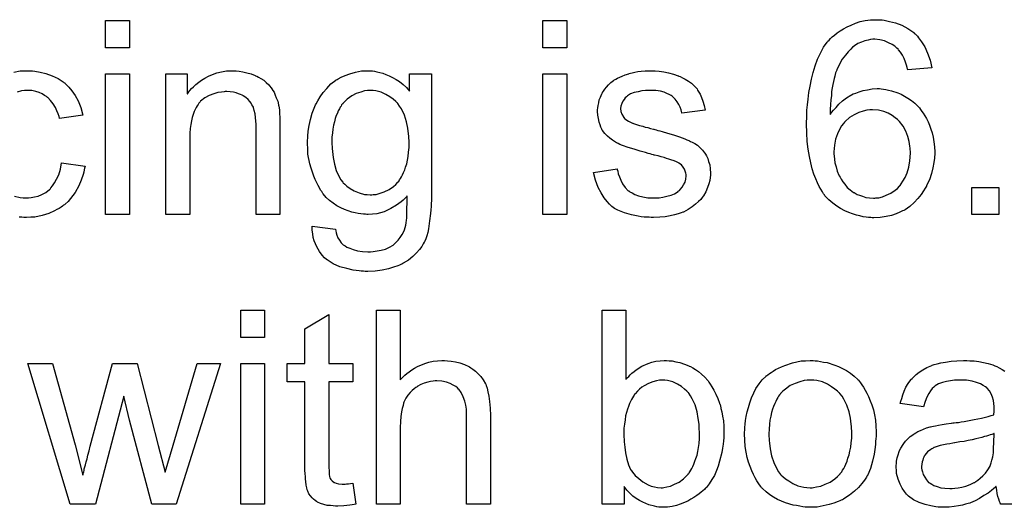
# Model space of a CAD drawing. Extents: x -1.5 to 9, y -3 to 5.
# Tile 284 of 368: x 6.788 to 7.194, y 0.155 to 0.356. Entities that reach past the tile are written whole.
import ezdxf

# ---------------------------------------------------------------- set-up
doc = ezdxf.new("R2010")
doc.units = 0
doc.layers.add('qfn16-30-34-a_mechanical_19', color=1, linetype='CONTINUOUS')

msp = doc.modelspace()

# ---------------------------------------------------------------- linework, layer by layer
at = {"layer": 'qfn16-30-34-a_mechanical_19', "color": 1}
for points in [[(6.833312, 0.344506), (6.823477, 0.344506), (6.823477, 0.355729), (6.833312, 0.355729), (6.833312, 0.344506)], [(7.013804, 0.344506), (7.003969, 0.344506), (7.003969, 0.355729), (7.013804, 0.355729), (7.013804, 0.344506)], [(7.143156, 0.35596), (7.143966, 0.35596), (7.144892, 0.355844), (7.14709, 0.355382), (7.14952, 0.354803), (7.152065, 0.353877), (7.154611, 0.352489), (7.155883, 0.351679), (7.15704, 0.350753), (7.157156, 0.350638), (7.157272, 0.350522), (7.157619, 0.350175), (7.157966, 0.349828), (7.158544, 0.349249), (7.159007, 0.348555), (7.16028, 0.346935), (7.161553, 0.344853), (7.16271, 0.342307), (7.163751, 0.339415), (7.164445, 0.336175), (7.154611, 0.335365), (7.154611, 0.335481), (7.154495, 0.335597), (7.154379, 0.336291), (7.154032, 0.337332), (7.153569, 0.338605), (7.153107, 0.339993), (7.152412, 0.341382), (7.151602, 0.342654), (7.150793, 0.343696), (7.150561, 0.343927), (7.150098, 0.34439), (7.149288, 0.345084), (7.148132, 0.345894), (7.146627, 0.346588), (7.145008, 0.347283), (7.143041, 0.347745), (7.140958, 0.347977), (7.140148, 0.347977), (7.139223, 0.347861), (7.138181, 0.34763), (7.136793, 0.347283), (7.135404, 0.34682), (7.134016, 0.346241), (7.132628, 0.345316), (7.132396, 0.3452), (7.131818, 0.344737), (7.131008, 0.343927), (7.129967, 0.34277), (7.12881, 0.341382), (7.127537, 0.339762), (7.12638, 0.337679), (7.125223, 0.335365), (7.125223, 0.33525), (7.125107, 0.335018), (7.124992, 0.334671), (7.12476, 0.334208), (7.124644, 0.333514), (7.124413, 0.332704), (7.124182, 0.331779), (7.12395, 0.330622), (7.123603, 0.329349), (7.123372, 0.327961), (7.12314, 0.326457), (7.123025, 0.324837), (7.122793, 0.322986), (7.122677, 0.321134), (7.122562, 0.319052), (7.122562, 0.316969), (7.122677, 0.317085), (7.12314, 0.317779), (7.12395, 0.318705), (7.124992, 0.319862), (7.126149, 0.32125), (7.127653, 0.322523), (7.129272, 0.323795), (7.131124, 0.324952), (7.131239, 0.324952), (7.131355, 0.325068), (7.132049, 0.325415), (7.133091, 0.325762), (7.134479, 0.326341), (7.136099, 0.326804), (7.13795, 0.327151), (7.139917, 0.327498), (7.141999, 0.327613), (7.142925, 0.327613), (7.143619, 0.327498), (7.144545, 0.327382), (7.14547, 0.327266), (7.146627, 0.327035), (7.147784, 0.326688), (7.150445, 0.325878), (7.151834, 0.3253), (7.153222, 0.32449), (7.154611, 0.32368), (7.156115, 0.322754), (7.157503, 0.321597), (7.158776, 0.320324), (7.158892, 0.320209), (7.159123, 0.319977), (7.15947, 0.31963), (7.159817, 0.319052), (7.160396, 0.318242), (7.160974, 0.317432), (7.161553, 0.316391), (7.162247, 0.315234), (7.162941, 0.313961), (7.16352, 0.312572), (7.164098, 0.310953), (7.164677, 0.309333), (7.165024, 0.307597), (7.165371, 0.30563), (7.165602, 0.303664), (7.165718, 0.301581), (7.165718, 0.301465), (7.165718, 0.301234), (7.165718, 0.300887), (7.165718, 0.300308), (7.165602, 0.299614), (7.165602, 0.29892), (7.165255, 0.297069), (7.164908, 0.29487), (7.164329, 0.292556), (7.16352, 0.290011), (7.162363, 0.287581), (7.162363, 0.287466), (7.162247, 0.28735), (7.162016, 0.287003), (7.161784, 0.28654), (7.16109, 0.285383), (7.160049, 0.283879), (7.158776, 0.282259), (7.157272, 0.280639), (7.155421, 0.279019), (7.153454, 0.277631), (7.153338, 0.277631), (7.153222, 0.277515), (7.152875, 0.277284), (7.152412, 0.277168), (7.151255, 0.27659), (7.149751, 0.276011), (7.147784, 0.275317), (7.145586, 0.274854), (7.143156, 0.274392), (7.140495, 0.274276), (7.139917, 0.274276), (7.139338, 0.274392), (7.138413, 0.274392), (7.137371, 0.274507), (7.136214, 0.274739), (7.134826, 0.275086), (7.133438, 0.275433), (7.131818, 0.275896), (7.130198, 0.276474), (7.128578, 0.277168), (7.126843, 0.278094), (7.125223, 0.279135), (7.123603, 0.280292), (7.121983, 0.281681), (7.120479, 0.2833), (7.120364, 0.283416), (7.120132, 0.283763), (7.119785, 0.284226), (7.119322, 0.285036), (7.118628, 0.286077), (7.11805, 0.287234), (7.117355, 0.288738), (7.116661, 0.290358), (7.115851, 0.292325), (7.115157, 0.294523), (7.114578, 0.296953), (7.114, 0.299614), (7.113422, 0.302622), (7.113074, 0.305862), (7.112843, 0.309333), (7.112727, 0.313035), (7.112727, 0.313151), (7.112727, 0.313267), (7.112727, 0.313614), (7.112727, 0.314077), (7.112843, 0.315234), (7.112843, 0.316853), (7.112959, 0.318705), (7.11319, 0.320903), (7.113422, 0.323333), (7.113769, 0.325994), (7.114231, 0.328655), (7.11481, 0.331547), (7.115504, 0.334324), (7.116314, 0.337101), (7.117355, 0.339762), (7.118512, 0.342307), (7.119785, 0.344737), (7.121289, 0.34682), (7.121405, 0.346935), (7.121636, 0.347167), (7.122099, 0.34763), (7.122677, 0.348324), (7.123372, 0.349018), (7.124297, 0.349712), (7.125454, 0.350638), (7.126611, 0.351448), (7.128, 0.352258), (7.129504, 0.353183), (7.131239, 0.353877), (7.132975, 0.354687), (7.134942, 0.355266), (7.137024, 0.355729), (7.139223, 0.35596), (7.141537, 0.356076), (7.142462, 0.356076), (7.143156, 0.35596)], [(6.785643, 0.33444), (6.788189, 0.334902), (6.790966, 0.335018), (6.791891, 0.335018), (6.792585, 0.334902)], [(6.792585, 0.334902), (6.79328, 0.334902), (6.794205, 0.334787), (6.796404, 0.33444), (6.798833, 0.333861), (6.801379, 0.332936), (6.803924, 0.331779), (6.806354, 0.330159), (6.806469, 0.330159), (6.806585, 0.329928), (6.807279, 0.329233), (6.808321, 0.328192), (6.809593, 0.326688), (6.810866, 0.324837), (6.812139, 0.322523), (6.813296, 0.319862), (6.814106, 0.316738), (6.804502, 0.315234), (6.804502, 0.315349), (6.804387, 0.315465), (6.804271, 0.316159), (6.803924, 0.3172), (6.803346, 0.318473), (6.802767, 0.319862), (6.801841, 0.321366), (6.8008, 0.322754), (6.799643, 0.323911), (6.799527, 0.324027), (6.799065, 0.324374), (6.798255, 0.324837), (6.797329, 0.325415), (6.796056, 0.325994), (6.794668, 0.326456), (6.793048, 0.326803), (6.791313, 0.326919), (6.790618, 0.326919), (6.79004, 0.326803), (6.788767, 0.326688), (6.787032, 0.326225)], [(6.833312, 0.275664), (6.823477, 0.275664), (6.823477, 0.333746), (6.833312, 0.333746), (6.833312, 0.275664)], [(6.877394, 0.334903), (6.878666, 0.334787), (6.88017, 0.334555), (6.88179, 0.334208), (6.883526, 0.333746), (6.885145, 0.333051), (6.885377, 0.332936), (6.88584, 0.332704), (6.88665, 0.332357), (6.887575, 0.331779), (6.888732, 0.331084), (6.889773, 0.330159), (6.890815, 0.329233), (6.89174, 0.328076), (6.891856, 0.327961), (6.892087, 0.327498), (6.892435, 0.326919), (6.893013, 0.326109), (6.893476, 0.324952), (6.893939, 0.323795), (6.894517, 0.322407), (6.894864, 0.320903), (6.894864, 0.320787), (6.89498, 0.320324), (6.895096, 0.31963), (6.895211, 0.318705), (6.895211, 0.317316), (6.895327, 0.315696), (6.895443, 0.313729), (6.895443, 0.3113), (6.895443, 0.275664), (6.885608, 0.275664), (6.885608, 0.310837), (6.885608, 0.310953), (6.885608, 0.311068), (6.885608, 0.311878), (6.885608, 0.31292), (6.885493, 0.314192), (6.885377, 0.315696), (6.885145, 0.3172), (6.884798, 0.318589), (6.884451, 0.319862), (6.884451, 0.319977), (6.88422, 0.320324), (6.883873, 0.320903), (6.883526, 0.321597), (6.882947, 0.322291), (6.882253, 0.323101), (6.881327, 0.323911), (6.880286, 0.324605), (6.88017, 0.324721), (6.879823, 0.324952), (6.879129, 0.325184), (6.878319, 0.325531), (6.877394, 0.325878), (6.876236, 0.326225), (6.874848, 0.326341), (6.87346, 0.326457), (6.872881, 0.326457), (6.872418, 0.326341), (6.871261, 0.326225), (6.869757, 0.325994), (6.868137, 0.325415), (6.866286, 0.324721), (6.864435, 0.323795), (6.8627, 0.322407), (6.862468, 0.322176), (6.862005, 0.321597), (6.861658, 0.321134), (6.861311, 0.320556), (6.860848, 0.319862), (6.860501, 0.319052), (6.860038, 0.318126), (6.859576, 0.316969), (6.859229, 0.315696), (6.858882, 0.314308), (6.85865, 0.312804), (6.858419, 0.311184), (6.858187, 0.309217), (6.858187, 0.30725), (6.858187, 0.275664), (6.848353, 0.275664), (6.848353, 0.333746), (6.857146, 0.333746), (6.857146, 0.325415), (6.857262, 0.325531), (6.857493, 0.325878), (6.85784, 0.326341), (6.858303, 0.326919), (6.858997, 0.327613), (6.859807, 0.328423), (6.860733, 0.329349), (6.86189, 0.330275), (6.863047, 0.331084), (6.864435, 0.33201), (6.865939, 0.33282), (6.867559, 0.333514), (6.86941, 0.334093), (6.871261, 0.334555), (6.873344, 0.334903), (6.875542, 0.335018), (6.876468, 0.335018), (6.877394, 0.334903)], [(6.933624, 0.334903), (6.934434, 0.334787), (6.935475, 0.334555), (6.936632, 0.334324), (6.937905, 0.333977), (6.939177, 0.333514), (6.940566, 0.332936), (6.941954, 0.332241), (6.943458, 0.331432), (6.944847, 0.330506), (6.946235, 0.329349), (6.947623, 0.328076), (6.948896, 0.326572), (6.948896, 0.333746), (6.957921, 0.333746), (6.957921, 0.283532), (6.957921, 0.283416), (6.957921, 0.282953), (6.957921, 0.282259), (6.957921, 0.281334), (6.957805, 0.280292), (6.957805, 0.279019), (6.957689, 0.277631), (6.957574, 0.276127), (6.957226, 0.273003), (6.956764, 0.269764), (6.956417, 0.268259), (6.956069, 0.266871), (6.955607, 0.265598), (6.955144, 0.264441), (6.955144, 0.264326), (6.955028, 0.26421), (6.954565, 0.263516), (6.953987, 0.262474), (6.953061, 0.261202), (6.951789, 0.259813), (6.950284, 0.258309), (6.948433, 0.256805), (6.946351, 0.255532), (6.946235, 0.255532), (6.946119, 0.255417), (6.945772, 0.255185), (6.945309, 0.25507), (6.944731, 0.254722), (6.944037, 0.254491), (6.942301, 0.253913), (6.940219, 0.253218), (6.937673, 0.252756), (6.934781, 0.252293), (6.931657, 0.252177), (6.930615, 0.252177), (6.929921, 0.252293), (6.928996, 0.252293), (6.92807, 0.252409), (6.926913, 0.252524), (6.92564, 0.252756), (6.922979, 0.253334), (6.920203, 0.254144), (6.917426, 0.255301), (6.91488, 0.256921), (6.914765, 0.257036), (6.914649, 0.257152), (6.913839, 0.257846), (6.912913, 0.258888), (6.911756, 0.260392), (6.910599, 0.262359), (6.909558, 0.264788), (6.909211, 0.266177), (6.90898, 0.267681), (6.908748, 0.269185), (6.908748, 0.270921), (6.918351, 0.269648), (6.918351, 0.269416), (6.918467, 0.268954), (6.918698, 0.268144), (6.91893, 0.267102), (6.919393, 0.266061), (6.919971, 0.26502), (6.920665, 0.263978), (6.921591, 0.263169), (6.921822, 0.263053), (6.922285, 0.262706), (6.923095, 0.262243), (6.924252, 0.26178), (6.92564, 0.261202), (6.927376, 0.260739), (6.929458, 0.260392), (6.931657, 0.260276), (6.932814, 0.260276), (6.933971, 0.260392), (6.935591, 0.260623), (6.93721, 0.26097), (6.938946, 0.261433), (6.940681, 0.262127), (6.942185, 0.263053), (6.942301, 0.263169), (6.942764, 0.263516), (6.943458, 0.26421), (6.944268, 0.26502), (6.945078, 0.266177), (6.945888, 0.26745), (6.946698, 0.268954), (6.947276, 0.270689), (6.947276, 0.270805), (6.947392, 0.271268), (6.947508, 0.272193), (6.947623, 0.27335), (6.947739, 0.27416), (6.947739, 0.275086), (6.947855, 0.276127), (6.947855, 0.277284), (6.947855, 0.278557), (6.947971, 0.280061), (6.947971, 0.281565), (6.947971, 0.2833), (6.947855, 0.283185), (6.947623, 0.282953), (6.947276, 0.282606), (6.946814, 0.282143), (6.946235, 0.281565), (6.945425, 0.280871), (6.944499, 0.280176), (6.943574, 0.279482), (6.941144, 0.278094), (6.938483, 0.276821), (6.936979, 0.276358), (6.935359, 0.276011), (6.933624, 0.27578), (6.931888, 0.275664), (6.93131, 0.275664), (6.930731, 0.27578), (6.929921, 0.27578), (6.92888, 0.275896), (6.927723, 0.276127), (6.92645, 0.276358), (6.925062, 0.276705), (6.923558, 0.277168), (6.922054, 0.277747), (6.92055, 0.278441), (6.91893, 0.279251), (6.917426, 0.280292), (6.915922, 0.281449), (6.914533, 0.282722), (6.913261, 0.284226), (6.913145, 0.284342), (6.913029, 0.284573), (6.912682, 0.285152), (6.912219, 0.28573), (6.911756, 0.286656), (6.911178, 0.287581), (6.910599, 0.288738), (6.910021, 0.290127), (6.909442, 0.291515), (6.908864, 0.293135), (6.908285, 0.294755), (6.907823, 0.296606), (6.907013, 0.30054), (6.906897, 0.302738), (6.906781, 0.304936), (6.906781, 0.305052), (6.906781, 0.305283), (6.906781, 0.305746), (6.906781, 0.306325), (6.906897, 0.307135), (6.906897, 0.307945), (6.907128, 0.310027), (6.907475, 0.312341), (6.908054, 0.314887), (6.908748, 0.317548), (6.909789, 0.320209), (6.909789, 0.320324), (6.909905, 0.320556), (6.910137, 0.320903), (6.910368, 0.321366), (6.911062, 0.322638), (6.911988, 0.324258), (6.913261, 0.325994), (6.914765, 0.327729), (6.9165, 0.32958), (6.918467, 0.331084), (6.918583, 0.331084), (6.918698, 0.3312), (6.919046, 0.331432), (6.919508, 0.331663), (6.920665, 0.332357), (6.922285, 0.333051), (6.924252, 0.333746), (6.926566, 0.33444), (6.929111, 0.334903), (6.931888, 0.335018), (6.93293, 0.335018), (6.933624, 0.334903)], [(7.013804, 0.275664), (7.003969, 0.275664), (7.003969, 0.333746), (7.013804, 0.333746), (7.013804, 0.275664)], [(7.050249, 0.334903), (7.051985, 0.334787), (7.053836, 0.334555), (7.055803, 0.334093), (7.057886, 0.33363), (7.059852, 0.332936), (7.059968, 0.332936), (7.060084, 0.33282), (7.060662, 0.332589), (7.061588, 0.332126), (7.062745, 0.331547), (7.064018, 0.330737), (7.06529, 0.329812), (7.066447, 0.328771), (7.067489, 0.327613), (7.067604, 0.327498), (7.067836, 0.327035), (7.068298, 0.326225), (7.068877, 0.3253), (7.069456, 0.323911), (7.070034, 0.322407), (7.070497, 0.320671), (7.07096, 0.318705), (7.061356, 0.317432), (7.061356, 0.317663), (7.061241, 0.318126), (7.061009, 0.318936), (7.060662, 0.319977), (7.060084, 0.321019), (7.05939, 0.322176), (7.05858, 0.323333), (7.057423, 0.324374), (7.057307, 0.32449), (7.056844, 0.324721), (7.05615, 0.325184), (7.055109, 0.325647), (7.053952, 0.326109), (7.052448, 0.326572), (7.050596, 0.326804), (7.04863, 0.326919), (7.047472, 0.326919), (7.046315, 0.326804), (7.044811, 0.326688), (7.043307, 0.326341), (7.041688, 0.325994), (7.040183, 0.325415), (7.038911, 0.324605), (7.038795, 0.32449), (7.038448, 0.324258), (7.037985, 0.323795), (7.037522, 0.323101), (7.036944, 0.322407), (7.036481, 0.321481), (7.036134, 0.32044), (7.036018, 0.319399), (7.036018, 0.319283), (7.036018, 0.319052), (7.036134, 0.318705), (7.036134, 0.318242), (7.036481, 0.317085), (7.037175, 0.315928), (7.037291, 0.315812), (7.037407, 0.315696), (7.037638, 0.315349), (7.038101, 0.315002), (7.038564, 0.314655), (7.039258, 0.314192), (7.040068, 0.313845), (7.040993, 0.313382), (7.041109, 0.313382), (7.04134, 0.313267), (7.041803, 0.313151), (7.042613, 0.312804), (7.04377, 0.312457), (7.045274, 0.31211), (7.0462, 0.311763), (7.047241, 0.311531), (7.048398, 0.311184), (7.049671, 0.310837), (7.049787, 0.310837), (7.050134, 0.310721), (7.050712, 0.310606), (7.051406, 0.310374), (7.052216, 0.310143), (7.053257, 0.309911), (7.055456, 0.309217), (7.057886, 0.308523), (7.060315, 0.307713), (7.062514, 0.306903), (7.063439, 0.306556), (7.064249, 0.306209), (7.06448, 0.306093), (7.064943, 0.305862), (7.065637, 0.305515), (7.066679, 0.304936), (7.06772, 0.304242), (7.068761, 0.303317), (7.069803, 0.302275), (7.070728, 0.301118), (7.070844, 0.301002), (7.071075, 0.30054), (7.071538, 0.299846), (7.072001, 0.298804), (7.072348, 0.297531), (7.072811, 0.296143), (7.073042, 0.294523), (7.073158, 0.292672), (7.073158, 0.292441), (7.073158, 0.291862), (7.073042, 0.290937), (7.072811, 0.289664), (7.072464, 0.288276), (7.071885, 0.286771), (7.071191, 0.285036), (7.070265, 0.283416), (7.07015, 0.283185), (7.069687, 0.282722), (7.069108, 0.281912), (7.068183, 0.280986), (7.06691, 0.279945), (7.065522, 0.278788), (7.063902, 0.277747), (7.061935, 0.276705), (7.061819, 0.276705), (7.061704, 0.27659), (7.061009, 0.276358), (7.059852, 0.276011), (7.058348, 0.275548), (7.056497, 0.275086), (7.054414, 0.274739), (7.052216, 0.274507), (7.049671, 0.274392), (7.04863, 0.274392), (7.04782, 0.274507), (7.046894, 0.274507), (7.045737, 0.274623), (7.04458, 0.274739), (7.043307, 0.27497), (7.04053, 0.275548), (7.037638, 0.276358), (7.034861, 0.277515), (7.033588, 0.27821), (7.032431, 0.279019), (7.032316, 0.279135), (7.0322, 0.279251), (7.031506, 0.279945), (7.030465, 0.280986), (7.029308, 0.282606), (7.028035, 0.284573), (7.026762, 0.286887), (7.025721, 0.28978), (7.024911, 0.293019), (7.03463, 0.294523), (7.03463, 0.294408), (7.03463, 0.294292), (7.034861, 0.293598), (7.035093, 0.292441), (7.035555, 0.291168), (7.036134, 0.28978), (7.036828, 0.288276), (7.037869, 0.286771), (7.039142, 0.285499), (7.039373, 0.285383), (7.039836, 0.285036), (7.040762, 0.284573), (7.041919, 0.283995), (7.043423, 0.283416), (7.045158, 0.282953), (7.047241, 0.282606), (7.049671, 0.28249), (7.050828, 0.28249), (7.051985, 0.282606), (7.053489, 0.282838), (7.055109, 0.283185), (7.056844, 0.283647), (7.058348, 0.284226), (7.059737, 0.285152), (7.059852, 0.285267), (7.060315, 0.285614), (7.060778, 0.286193), (7.061472, 0.287003), (7.062051, 0.287928), (7.062629, 0.289085), (7.062976, 0.290242), (7.063092, 0.291631), (7.063092, 0.291747), (7.063092, 0.292209), (7.062976, 0.292788), (7.062745, 0.293598), (7.062398, 0.294408), (7.061819, 0.295217), (7.061125, 0.296143), (7.060084, 0.296837), (7.059968, 0.296953), (7.059621, 0.297069), (7.059042, 0.297416), (7.058117, 0.297763), (7.056729, 0.298226), (7.055919, 0.298573), (7.054993, 0.298804), (7.053952, 0.299151), (7.052795, 0.299498), (7.051522, 0.299846), (7.050018, 0.300193), (7.049902, 0.300193), (7.049555, 0.300308), (7.048977, 0.300424), (7.048282, 0.300655), (7.047357, 0.300887), (7.046315, 0.301234), (7.044117, 0.301812), (7.041572, 0.302622), (7.039142, 0.303317), (7.036828, 0.304126), (7.035787, 0.304589), (7.034977, 0.304936), (7.034745, 0.305052), (7.034283, 0.305283), (7.033588, 0.305746), (7.032663, 0.306325), (7.031622, 0.307135), (7.03058, 0.30806), (7.029539, 0.309101), (7.028613, 0.310374), (7.028498, 0.31049), (7.028266, 0.310953), (7.027919, 0.311763), (7.027572, 0.312688), (7.027225, 0.313845), (7.026878, 0.315234), (7.026646, 0.316622), (7.026531, 0.318242), (7.026531, 0.318473), (7.026531, 0.318936), (7.026646, 0.31963), (7.026762, 0.320671), (7.026994, 0.321713), (7.027225, 0.322986), (7.027688, 0.324142), (7.028266, 0.325415), (7.028382, 0.325531), (7.028613, 0.325994), (7.028961, 0.326572), (7.029539, 0.327382), (7.030233, 0.328192), (7.031043, 0.329233), (7.031969, 0.330159), (7.033126, 0.330969), (7.033241, 0.331084), (7.033588, 0.3312), (7.034051, 0.331547), (7.034745, 0.331894), (7.035671, 0.332357), (7.036712, 0.33282), (7.037985, 0.333283), (7.039373, 0.333746), (7.039605, 0.333861), (7.040068, 0.333977), (7.040878, 0.334208), (7.041919, 0.33444), (7.043192, 0.334671), (7.04458, 0.334787), (7.0462, 0.335018), (7.048977, 0.335018), (7.050249, 0.334903)], [(6.933855, 0.326919), (6.932004, 0.326919), (6.931541, 0.326804), (6.930268, 0.326688), (6.928764, 0.326225), (6.926913, 0.325647), (6.925062, 0.324605), (6.923211, 0.323333), (6.922285, 0.322407), (6.921359, 0.321481), (6.921359, 0.321366), (6.921128, 0.32125), (6.920897, 0.320903), (6.920665, 0.32044), (6.920318, 0.319977), (6.919971, 0.319283), (6.919508, 0.318473), (6.919161, 0.317548), (6.918698, 0.316506), (6.918236, 0.315234), (6.917889, 0.313961), (6.917541, 0.312572), (6.91731, 0.310953), (6.917079, 0.309333), (6.916847, 0.307597), (6.916847, 0.30563), (6.916847, 0.305515), (6.916847, 0.305168), (6.916847, 0.304589), (6.916963, 0.303779), (6.916963, 0.302854), (6.917079, 0.301697), (6.917426, 0.299267), (6.918004, 0.29649), (6.918698, 0.293829), (6.919855, 0.291168), (6.92055, 0.290011), (6.921359, 0.28897), (6.921591, 0.288738), (6.922169, 0.28816), (6.923095, 0.28735), (6.924483, 0.286424), (6.926103, 0.285383), (6.92807, 0.284573), (6.930268, 0.283995), (6.931425, 0.283879), (6.932698, 0.283763), (6.933392, 0.283763), (6.933855, 0.283879), (6.935128, 0.283995), (6.936748, 0.284457), (6.938483, 0.285036), (6.94045, 0.285962), (6.942301, 0.287234), (6.943227, 0.288044), (6.944152, 0.28897), (6.944152, 0.289085), (6.944384, 0.289201), (6.944615, 0.289548), (6.944847, 0.290011), (6.945194, 0.290474), (6.945657, 0.291168), (6.946004, 0.291978), (6.946466, 0.293019), (6.946929, 0.29406), (6.947276, 0.295217), (6.947739, 0.296606), (6.948086, 0.29811), (6.948318, 0.299614), (6.948549, 0.30135), (6.94878, 0.303317), (6.94878, 0.305283), (6.94878, 0.305399), (6.94878, 0.305746), (6.94878, 0.306325), (6.948665, 0.307019), (6.948665, 0.307945), (6.948549, 0.308986), (6.948202, 0.3113), (6.947623, 0.313961), (6.946814, 0.316622), (6.945657, 0.319283), (6.944847, 0.32044), (6.944037, 0.321481), (6.944037, 0.321597), (6.943805, 0.321713), (6.943227, 0.322291), (6.942185, 0.323217), (6.940797, 0.324258), (6.939177, 0.325184), (6.93721, 0.326109), (6.935012, 0.326688), (6.933855, 0.326919)], [(7.140033, 0.318936), (7.139338, 0.318936), (7.138876, 0.31882), (7.137718, 0.318705), (7.136099, 0.318358), (7.134363, 0.317779), (7.132396, 0.316853), (7.130545, 0.315696), (7.128694, 0.314077), (7.128462, 0.313845), (7.128, 0.313267), (7.12719, 0.312225), (7.12638, 0.310721), (7.12557, 0.308986), (7.12476, 0.306788), (7.124297, 0.304358), (7.124066, 0.301581), (7.124066, 0.30135), (7.124066, 0.300771), (7.124182, 0.29973), (7.124297, 0.298457), (7.124529, 0.296953), (7.124992, 0.295333), (7.125454, 0.293598), (7.126149, 0.291862), (7.126264, 0.291631), (7.126611, 0.291052), (7.127074, 0.290242), (7.127768, 0.289201), (7.128578, 0.28816), (7.129619, 0.286887), (7.130776, 0.285846), (7.132165, 0.284805), (7.132396, 0.284689), (7.132859, 0.284457), (7.133669, 0.283995), (7.13471, 0.283647), (7.135867, 0.283185), (7.137256, 0.282722), (7.13876, 0.28249), (7.14038, 0.282375), (7.140958, 0.282375), (7.141421, 0.28249), (7.142578, 0.282606), (7.144082, 0.282953), (7.145702, 0.283647), (7.147553, 0.284457), (7.149404, 0.28573), (7.15033, 0.286424), (7.15114, 0.28735), (7.15114, 0.287466), (7.151371, 0.287581), (7.151834, 0.288276), (7.152528, 0.289433), (7.153454, 0.290937), (7.154264, 0.292904), (7.154958, 0.295217), (7.155421, 0.297879), (7.155652, 0.301002), (7.155652, 0.301118), (7.155652, 0.30135), (7.155652, 0.301812), (7.155536, 0.302391), (7.155536, 0.303085), (7.155421, 0.303895), (7.155074, 0.305746), (7.154611, 0.307829), (7.153801, 0.310027), (7.152644, 0.31211), (7.15114, 0.314077), (7.150908, 0.314308), (7.15033, 0.314887), (7.149404, 0.315581), (7.148132, 0.316506), (7.146512, 0.317432), (7.14466, 0.318126), (7.142462, 0.318705), (7.140033, 0.318936)], [(6.785875, 0.2833), (6.788189, 0.282722), (6.789462, 0.282606), (6.790734, 0.28249), (6.790966, 0.28249), (6.79166, 0.282606), (6.792817, 0.282722), (6.79409, 0.282953), (6.795594, 0.2833), (6.797213, 0.283995), (6.798833, 0.284804), (6.800337, 0.285961), (6.800569, 0.286077), (6.800916, 0.286656), (6.80161, 0.287466), (6.80242, 0.288738), (6.80323, 0.290242), (6.804155, 0.292094), (6.80485, 0.294408), (6.805312, 0.296953), (6.815031, 0.29568), (6.815031, 0.295565), (6.814916, 0.295217), (6.8148, 0.294755), (6.814684, 0.29406), (6.814453, 0.293135), (6.814221, 0.292209), (6.813411, 0.289895), (6.81237, 0.287466), (6.810866, 0.284805), (6.809015, 0.282259), (6.807974, 0.281102), (6.806816, 0.279945), (6.806701, 0.279829), (6.806469, 0.279714), (6.806122, 0.279482), (6.805659, 0.279135), (6.805081, 0.278672), (6.804271, 0.27821), (6.803346, 0.277747), (6.80242, 0.277168), (6.800106, 0.276127), (6.797329, 0.275317), (6.794321, 0.274623), (6.792585, 0.274507), (6.79085, 0.274391), (6.789693, 0.274391), (6.788883, 0.274507), (6.787842, 0.274623)], [(7.192213, 0.275664), (7.18099, 0.275664), (7.18099, 0.286887), (7.192213, 0.286887), (7.192213, 0.275664)], [(6.889079, 0.224941), (6.879245, 0.224941), (6.879245, 0.236164), (6.889079, 0.236164), (6.889079, 0.224941)], [(6.945078, 0.207471), (6.945194, 0.207586), (6.945425, 0.207818), (6.945772, 0.208165), (6.946351, 0.208743), (6.946929, 0.209322), (6.947739, 0.210016), (6.94878, 0.21071), (6.949822, 0.21152), (6.950979, 0.212214), (6.952251, 0.212909), (6.95526, 0.214181), (6.956879, 0.21476), (6.958615, 0.215107), (6.960466, 0.215338), (6.962317, 0.215454), (6.963359, 0.215454), (6.964631, 0.215338), (6.966135, 0.215107), (6.967871, 0.214875), (6.969722, 0.214413), (6.971573, 0.213718), (6.973425, 0.212909), (6.973656, 0.212793), (6.974234, 0.212446), (6.975044, 0.211867), (6.976086, 0.211057), (6.977127, 0.210016), (6.978284, 0.208859), (6.979325, 0.207471), (6.980251, 0.205851), (6.980367, 0.205619), (6.980598, 0.205041), (6.980945, 0.204), (6.981292, 0.202495), (6.981639, 0.200644), (6.981986, 0.198446), (6.982218, 0.195785), (6.982333, 0.192777), (6.982333, 0.1561), (6.972499, 0.1561), (6.972499, 0.192892), (6.972499, 0.193008), (6.972499, 0.193239), (6.972499, 0.193587), (6.972499, 0.194049), (6.972383, 0.195322), (6.972152, 0.196942), (6.971689, 0.198677), (6.97111, 0.200413), (6.970301, 0.202148), (6.969259, 0.203537), (6.969144, 0.203653), (6.968681, 0.204115), (6.967987, 0.204694), (6.966945, 0.205272), (6.965673, 0.205966), (6.964168, 0.206429), (6.962317, 0.206892), (6.960235, 0.207008), (6.959541, 0.207008), (6.958731, 0.206892), (6.957574, 0.206776), (6.956417, 0.206429), (6.955028, 0.206082), (6.95364, 0.205504), (6.952136, 0.204694), (6.95202, 0.204578), (6.951557, 0.204231), (6.950863, 0.203768), (6.950053, 0.203074), (6.949127, 0.202148), (6.948202, 0.201107), (6.947392, 0.199834), (6.946698, 0.198446), (6.946582, 0.198215), (6.946466, 0.197752), (6.946235, 0.196826), (6.945888, 0.195669), (6.945541, 0.194165), (6.945309, 0.192314), (6.945194, 0.190231), (6.945078, 0.187802), (6.945078, 0.1561), (6.935243, 0.1561), (6.935243, 0.236164), (6.945078, 0.236164), (6.945078, 0.207471)], [(7.038217, 0.207586), (7.038332, 0.207702), (7.038448, 0.207933), (7.038795, 0.20828), (7.039373, 0.208859), (7.039952, 0.209438), (7.040646, 0.210132), (7.041572, 0.210826), (7.042497, 0.21152), (7.044811, 0.213024), (7.047472, 0.214181), (7.048977, 0.21476), (7.050596, 0.215107), (7.052332, 0.215338), (7.054067, 0.215454), (7.054993, 0.215454), (7.056034, 0.215338), (7.057307, 0.215222), (7.058811, 0.214875), (7.060547, 0.214528), (7.062398, 0.21395), (7.064133, 0.213256), (7.064365, 0.21314), (7.064943, 0.212909), (7.065869, 0.21233), (7.06691, 0.211636), (7.068183, 0.210826), (7.069456, 0.209785), (7.070844, 0.208512), (7.072001, 0.207124), (7.072117, 0.207008), (7.072464, 0.206429), (7.073042, 0.205619), (7.073736, 0.204578), (7.074546, 0.20319), (7.075356, 0.20157), (7.076166, 0.199719), (7.07686, 0.197752), (7.07686, 0.197636), (7.076976, 0.19752), (7.077092, 0.197173), (7.077207, 0.196826), (7.077439, 0.195669), (7.077786, 0.194165), (7.078133, 0.19243), (7.07848, 0.190463), (7.078596, 0.188264), (7.078712, 0.18595), (7.078712, 0.185835), (7.078712, 0.185256), (7.078712, 0.184562), (7.078596, 0.183521), (7.07848, 0.182248), (7.078364, 0.18086), (7.078133, 0.17924), (7.077786, 0.177504), (7.07686, 0.173802), (7.076282, 0.171835), (7.075588, 0.169984), (7.074778, 0.168017), (7.073736, 0.166281), (7.072579, 0.164546), (7.071307, 0.162926), (7.071191, 0.16281), (7.07096, 0.162579), (7.070613, 0.162232), (7.070034, 0.161653), (7.069224, 0.161075), (7.068414, 0.160381), (7.067489, 0.159686), (7.066332, 0.158877), (7.065059, 0.158182), (7.063786, 0.157373), (7.060662, 0.1561), (7.059042, 0.155521), (7.057307, 0.155174), (7.055456, 0.154943), (7.053605, 0.154827), (7.053142, 0.154827), (7.052563, 0.154943), (7.051869, 0.154943), (7.051059, 0.155059), (7.050018, 0.15529), (7.047704, 0.155868), (7.046431, 0.156331), (7.045158, 0.15691), (7.04377, 0.157604), (7.042497, 0.158414), (7.041109, 0.159455), (7.039836, 0.160612), (7.038679, 0.161885), (7.037522, 0.163389), (7.037522, 0.1561), (7.028382, 0.1561), (7.028382, 0.236164), (7.038217, 0.236164), (7.038217, 0.207586)], [(6.915574, 0.214181), (6.925525, 0.214181), (6.925525, 0.206545), (6.915574, 0.206545), (6.915574, 0.172413), (6.915574, 0.172182), (6.915574, 0.171719), (6.915574, 0.171025), (6.91569, 0.170215), (6.915806, 0.168364), (6.915922, 0.167554), (6.916037, 0.166976), (6.916153, 0.166744), (6.9165, 0.166281), (6.916963, 0.165703), (6.917773, 0.165124), (6.918004, 0.165009), (6.918583, 0.164777), (6.919624, 0.164546), (6.921128, 0.16443), (6.922285, 0.16443), (6.922864, 0.164546), (6.923673, 0.164546), (6.924599, 0.164662), (6.925525, 0.164777), (6.926797, 0.1561), (6.926566, 0.1561), (6.926103, 0.155984), (6.925293, 0.155868), (6.924252, 0.155753), (6.923095, 0.155521), (6.921822, 0.155406), (6.919277, 0.15529), (6.918351, 0.15529), (6.917426, 0.155406), (6.916269, 0.155521), (6.91488, 0.155637), (6.913492, 0.155984), (6.912219, 0.156331), (6.910947, 0.15691), (6.910831, 0.157025), (6.910484, 0.157257), (6.910021, 0.157604), (6.909327, 0.158182), (6.908748, 0.158761), (6.908054, 0.159571), (6.90736, 0.160381), (6.906897, 0.161422), (6.906897, 0.161538), (6.906666, 0.162), (6.90655, 0.16281), (6.906319, 0.163967), (6.906087, 0.165471), (6.905971, 0.166397), (6.905971, 0.167438), (6.905856, 0.168711), (6.90574, 0.169984), (6.90574, 0.171372), (6.90574, 0.172992), (6.90574, 0.206545), (6.898451, 0.206545), (6.898451, 0.214181), (6.90574, 0.214181), (6.90574, 0.228528), (6.915574, 0.234429), (6.915574, 0.214181)], [(7.116314, 0.215338), (7.117355, 0.215222), (7.118512, 0.214991), (7.119785, 0.21476), (7.121289, 0.214528), (7.124413, 0.213487), (7.126033, 0.212909), (7.127653, 0.212099), (7.129272, 0.211289), (7.130892, 0.210132), (7.132396, 0.208975), (7.1339, 0.207586), (7.134016, 0.207471), (7.134248, 0.207239), (7.134595, 0.206776), (7.135057, 0.206198), (7.135636, 0.205388), (7.13633, 0.204347), (7.137024, 0.20319), (7.137718, 0.201917), (7.138413, 0.200529), (7.139107, 0.198793), (7.139801, 0.197058), (7.14038, 0.195091), (7.140842, 0.193008), (7.14119, 0.19081), (7.141421, 0.188496), (7.141537, 0.18595), (7.141537, 0.185835), (7.141537, 0.185488), (7.141537, 0.184909), (7.141537, 0.184099), (7.141421, 0.183174), (7.141305, 0.182017), (7.141305, 0.18086), (7.141074, 0.179587), (7.140727, 0.176694), (7.140033, 0.173802), (7.139223, 0.170909), (7.138066, 0.168248), (7.138066, 0.168133), (7.13795, 0.168017), (7.137718, 0.16767), (7.137487, 0.167207), (7.136677, 0.16605), (7.135636, 0.164662), (7.134248, 0.163042), (7.132512, 0.161422), (7.130545, 0.159802), (7.128231, 0.158298), (7.128115, 0.158298), (7.128, 0.158182), (7.127653, 0.157951), (7.127074, 0.15772), (7.126496, 0.157488), (7.125801, 0.157257), (7.124066, 0.156563), (7.122099, 0.155984), (7.119669, 0.155406), (7.117124, 0.154943), (7.114347, 0.154827), (7.11319, 0.154827), (7.112265, 0.154943), (7.111223, 0.155059), (7.110066, 0.15529), (7.108678, 0.155521), (7.107289, 0.155753), (7.104166, 0.156678), (7.10243, 0.157373), (7.10081, 0.158067), (7.09919, 0.158992), (7.097571, 0.160034), (7.096066, 0.161191), (7.094562, 0.162579), (7.094447, 0.162695), (7.094215, 0.162926), (7.093868, 0.163389), (7.093405, 0.164083), (7.092827, 0.164893), (7.092248, 0.165819), (7.091554, 0.166976), (7.09086, 0.168364), (7.090166, 0.169868), (7.089472, 0.171604), (7.088893, 0.173455), (7.088315, 0.175422), (7.087852, 0.17762), (7.087505, 0.179934), (7.087273, 0.182479), (7.087158, 0.185141), (7.087158, 0.185372), (7.087158, 0.185835), (7.087273, 0.186645), (7.087273, 0.187802), (7.087389, 0.189074), (7.08762, 0.190694), (7.087852, 0.192314), (7.088315, 0.194165), (7.088777, 0.196016), (7.089356, 0.197983), (7.09005, 0.200066), (7.090976, 0.202033), (7.091901, 0.203884), (7.093174, 0.205735), (7.094447, 0.207471), (7.096066, 0.208975), (7.096182, 0.20909), (7.096414, 0.209206), (7.096876, 0.209553), (7.097455, 0.210016), (7.098149, 0.210479), (7.099075, 0.211057), (7.1, 0.211636), (7.101157, 0.212214), (7.10243, 0.212793), (7.103818, 0.213371), (7.106942, 0.214413), (7.110529, 0.215222), (7.11238, 0.215338), (7.114347, 0.215454), (7.115504, 0.215454), (7.116314, 0.215338)], [(7.203205, 0.1561), (7.192907, 0.1561), (7.192792, 0.156215), (7.192676, 0.156678), (7.192445, 0.157257), (7.192097, 0.158182), (7.19175, 0.159224), (7.191519, 0.160496), (7.191288, 0.161885), (7.191056, 0.163389), (7.19094, 0.163389), (7.190825, 0.163157), (7.190131, 0.162579), (7.189089, 0.161769), (7.187701, 0.160728), (7.185965, 0.159686), (7.18423, 0.15853), (7.182379, 0.157488), (7.180412, 0.156678), (7.18018, 0.156563), (7.179486, 0.156447), (7.178445, 0.1561), (7.177172, 0.155753), (7.175552, 0.155406), (7.173701, 0.155174), (7.171619, 0.154943), (7.169536, 0.154827), (7.16861, 0.154827), (7.167916, 0.154943), (7.167106, 0.154943), (7.166181, 0.155059), (7.164098, 0.155406), (7.161784, 0.155984), (7.159239, 0.156794), (7.156925, 0.157951), (7.154842, 0.159455), (7.154611, 0.159686), (7.154032, 0.160265), (7.153222, 0.161306), (7.152297, 0.162695), (7.151371, 0.16443), (7.150561, 0.166397), (7.149983, 0.168827), (7.149867, 0.169984), (7.149751, 0.171372), (7.149751, 0.171604), (7.149751, 0.172066), (7.149867, 0.172876), (7.149983, 0.173918), (7.150214, 0.17519), (7.150561, 0.176463), (7.151024, 0.177851), (7.151602, 0.179124), (7.151718, 0.17924), (7.15195, 0.179703), (7.152412, 0.180397), (7.152991, 0.181207), (7.153685, 0.182132), (7.154611, 0.183058), (7.155536, 0.183983), (7.156693, 0.184793), (7.156809, 0.184909), (7.157272, 0.185141), (7.15785, 0.185603), (7.158776, 0.186066), (7.159817, 0.186529), (7.16109, 0.187107), (7.162363, 0.18757), (7.163867, 0.188033), (7.163982, 0.188033), (7.164445, 0.188149), (7.165139, 0.18838), (7.166065, 0.188496), (7.167222, 0.188727), (7.168726, 0.188959), (7.170462, 0.189306), (7.172544, 0.189537), (7.17266, 0.189537), (7.173123, 0.189653), (7.173701, 0.189653), (7.174511, 0.189768), (7.175437, 0.189884), (7.176594, 0.190116), (7.177866, 0.190231), (7.179255, 0.190463), (7.182032, 0.191041), (7.18504, 0.19162), (7.187701, 0.192314), (7.188974, 0.192661), (7.190131, 0.193008), (7.190131, 0.193124), (7.190131, 0.193355), (7.190246, 0.194049), (7.190246, 0.194859), (7.190246, 0.195322), (7.190246, 0.195554), (7.190246, 0.195669), (7.190246, 0.195785), (7.190246, 0.196479), (7.190131, 0.197636), (7.189899, 0.198909), (7.189552, 0.200297), (7.188974, 0.201686), (7.188279, 0.202958), (7.187354, 0.204), (7.187238, 0.204115), (7.18666, 0.204578), (7.185734, 0.205041), (7.184577, 0.205735), (7.182957, 0.206314), (7.181106, 0.206892), (7.178792, 0.207239), (7.176131, 0.207355), (7.174974, 0.207355), (7.173817, 0.207239), (7.172197, 0.207008), (7.170577, 0.206776), (7.168842, 0.206314), (7.167222, 0.205735), (7.165834, 0.204925), (7.165718, 0.20481), (7.165255, 0.204462), (7.164677, 0.203884), (7.163982, 0.202958), (7.163288, 0.201801), (7.162478, 0.200297), (7.161784, 0.198446), (7.16109, 0.196363), (7.151487, 0.197636), (7.151487, 0.197752), (7.151602, 0.197868), (7.151602, 0.198215), (7.151718, 0.198677), (7.152065, 0.199719), (7.152528, 0.201223), (7.153107, 0.202727), (7.153801, 0.204347), (7.154726, 0.205966), (7.155768, 0.207471), (7.155883, 0.207586), (7.156346, 0.208049), (7.15704, 0.208743), (7.157966, 0.209669), (7.159239, 0.210595), (7.160743, 0.21152), (7.162478, 0.212561), (7.164445, 0.213371), (7.164561, 0.213371), (7.164677, 0.213487), (7.165024, 0.213603), (7.165486, 0.213718), (7.166644, 0.214065), (7.168263, 0.214413), (7.170114, 0.21476), (7.172428, 0.215107), (7.174858, 0.215338), (7.177635, 0.215454), (7.178908, 0.215454), (7.18018, 0.215338)], [(6.852634, 0.1561), (6.842568, 0.1561), (6.833312, 0.19081), (6.830998, 0.20076), (6.819312, 0.1561), (6.808899, 0.1561), (6.791313, 0.214181), (6.80161, 0.214181), (6.810866, 0.180628), (6.814106, 0.168133), (6.814106, 0.168248), (6.814221, 0.16848), (6.814337, 0.169058), (6.814453, 0.169405), (6.814568, 0.169984), (6.814684, 0.170678), (6.814916, 0.171488), (6.815147, 0.172413), (6.815494, 0.173571), (6.815841, 0.174843), (6.816188, 0.176347), (6.816651, 0.178083), (6.817114, 0.18005), (6.82637, 0.214181), (6.836436, 0.214181), (6.845113, 0.180397), (6.848006, 0.16929), (6.851361, 0.180512), (6.861311, 0.214181), (6.870914, 0.214181), (6.852634, 0.1561)], [(6.889079, 0.1561), (6.879245, 0.1561), (6.879245, 0.214181), (6.889079, 0.214181), (6.889079, 0.1561)], [(7.18018, 0.215338), (7.181916, 0.215222), (7.183883, 0.214991), (7.18585, 0.214644), (7.187817, 0.214181), (7.189668, 0.213603), (7.189899, 0.213487), (7.190478, 0.213256), (7.191288, 0.212909), (7.192329, 0.212446), (7.193486, 0.211751), (7.194643, 0.211057)], [(7.054299, 0.207355), (7.052563, 0.207355), (7.0521, 0.207239), (7.050828, 0.207008), (7.049324, 0.206661), (7.047588, 0.205966), (7.045737, 0.204925), (7.044811, 0.204347), (7.043886, 0.203537), (7.04296, 0.202727), (7.042035, 0.201686), (7.042035, 0.20157), (7.041803, 0.201454), (7.041572, 0.201107), (7.04134, 0.200644), (7.040993, 0.200066), (7.04053, 0.199372), (7.040183, 0.198562), (7.039721, 0.197636), (7.039258, 0.196479), (7.038911, 0.195322), (7.038448, 0.193934), (7.038101, 0.192545), (7.037869, 0.190925), (7.037638, 0.18919), (7.037407, 0.187454), (7.037407, 0.185488), (7.037407, 0.185372), (7.037407, 0.185025), (7.037407, 0.184446), (7.037407, 0.183752), (7.037522, 0.182942), (7.037522, 0.181901), (7.037754, 0.179703), (7.038101, 0.177273), (7.038564, 0.174727), (7.039258, 0.172413), (7.039721, 0.171372), (7.040183, 0.170447), (7.040183, 0.170331), (7.040415, 0.1701), (7.040646, 0.169752), (7.040993, 0.16929), (7.042035, 0.168017), (7.043539, 0.166744), (7.045274, 0.165356), (7.047472, 0.164083), (7.04863, 0.16362), (7.050018, 0.163273), (7.051291, 0.163042), (7.052795, 0.162926), (7.053373, 0.162926), (7.053836, 0.163042), (7.055109, 0.163273), (7.056613, 0.16362), (7.058348, 0.164315), (7.060199, 0.16524), (7.062051, 0.166629), (7.062976, 0.167554), (7.063902, 0.16848), (7.063902, 0.168595), (7.064133, 0.168711), (7.064365, 0.169058), (7.064596, 0.169521), (7.065059, 0.1701), (7.065406, 0.170794), (7.065869, 0.171719), (7.066332, 0.172645), (7.066679, 0.173802), (7.067141, 0.174959), (7.067604, 0.176347), (7.067951, 0.177851), (7.068183, 0.179471), (7.068414, 0.181207), (7.068646, 0.183174), (7.068646, 0.185141), (7.068646, 0.185256), (7.068646, 0.185603), (7.068646, 0.186182), (7.06853, 0.186992), (7.06853, 0.187917), (7.068414, 0.189074), (7.068067, 0.191504), (7.067604, 0.194165), (7.066794, 0.197058), (7.065637, 0.199603), (7.064943, 0.200876), (7.064133, 0.201917), (7.064133, 0.202033), (7.063902, 0.202148), (7.063323, 0.202727), (7.062398, 0.203653), (7.061125, 0.204694), (7.059505, 0.205619), (7.057654, 0.206545), (7.055456, 0.207124), (7.054299, 0.207355)], [(7.114347, 0.207355), (7.113653, 0.207355), (7.113074, 0.207239), (7.111802, 0.207124), (7.110066, 0.206661), (7.108099, 0.205966), (7.106017, 0.205041), (7.10405, 0.203653), (7.103008, 0.202727), (7.102083, 0.201801), (7.102083, 0.201686), (7.101851, 0.20157), (7.10162, 0.201223), (7.101273, 0.20076), (7.100926, 0.200181), (7.100579, 0.199487), (7.100116, 0.198562), (7.099653, 0.197636), (7.09919, 0.196479), (7.098728, 0.195322), (7.098381, 0.193934), (7.098033, 0.19243), (7.097686, 0.19081), (7.097455, 0.189074), (7.097339, 0.187107), (7.097224, 0.185141), (7.097224, 0.185025), (7.097224, 0.184678), (7.097224, 0.184099), (7.097339, 0.183289), (7.097339, 0.182364), (7.097455, 0.181322), (7.097802, 0.178893), (7.098381, 0.176116), (7.099306, 0.173339), (7.100463, 0.170678), (7.101273, 0.169521), (7.102083, 0.168364), (7.102199, 0.168364), (7.102314, 0.168133), (7.103008, 0.167554), (7.10405, 0.166629), (7.105438, 0.165703), (7.107174, 0.164662), (7.109256, 0.163736), (7.111686, 0.163157), (7.112959, 0.163042), (7.114347, 0.162926), (7.115041, 0.162926), (7.11562, 0.163042), (7.116892, 0.163273), (7.118628, 0.16362), (7.120479, 0.164315), (7.122562, 0.16524), (7.124529, 0.166629), (7.12557, 0.167554), (7.126496, 0.16848), (7.126611, 0.168595), (7.126727, 0.168711), (7.126958, 0.169058), (7.127306, 0.169521), (7.127653, 0.1701), (7.128115, 0.170794), (7.128578, 0.171719), (7.129041, 0.172645), (7.129504, 0.173802), (7.129851, 0.175075), (7.130314, 0.176463), (7.130661, 0.177967), (7.131008, 0.179703), (7.131239, 0.181438), (7.131471, 0.183405), (7.131471, 0.185488), (7.131471, 0.185603), (7.131471, 0.18595), (7.131471, 0.186529), (7.131355, 0.187223), (7.131355, 0.188149), (7.131239, 0.18919), (7.130892, 0.19162), (7.130314, 0.194165), (7.129388, 0.196942), (7.128115, 0.199487), (7.127421, 0.20076), (7.126496, 0.201801), (7.126496, 0.201917), (7.126264, 0.202033), (7.12557, 0.202727), (7.124529, 0.203537), (7.12314, 0.204578), (7.121405, 0.205619), (7.119322, 0.206545), (7.117008, 0.207124), (7.115735, 0.207239), (7.114347, 0.207355)], [(7.190246, 0.185256), (7.190131, 0.185256), (7.190015, 0.185141), (7.189668, 0.185025), (7.189205, 0.184909), (7.188627, 0.184678), (7.187932, 0.184446), (7.187122, 0.184215), (7.186197, 0.183983), (7.185155, 0.183636), (7.183883, 0.183405), (7.18261, 0.183058), (7.181106, 0.182711), (7.179486, 0.182364), (7.177866, 0.182017), (7.176015, 0.181785), (7.174048, 0.181438), (7.173817, 0.181438), (7.173123, 0.181322), (7.171966, 0.181091), (7.170693, 0.18086), (7.169305, 0.180628), (7.167916, 0.180281), (7.166644, 0.179934), (7.165486, 0.179471), (7.165371, 0.179471), (7.165024, 0.17924), (7.164561, 0.179008), (7.164098, 0.178661), (7.16271, 0.177736), (7.161553, 0.176347), (7.161553, 0.176232), (7.161321, 0.176), (7.161206, 0.175537), (7.160974, 0.174959), (7.160743, 0.174265), (7.160511, 0.173571), (7.160396, 0.172645), (7.16028, 0.171719), (7.16028, 0.171604), (7.16028, 0.171025), (7.160396, 0.170331), (7.160627, 0.169405), (7.160974, 0.168364), (7.161553, 0.167323), (7.162247, 0.166166), (7.163172, 0.165124), (7.163288, 0.165009), (7.163751, 0.164777), (7.164445, 0.164315), (7.165371, 0.163852), (7.166644, 0.163389), (7.168148, 0.162926), (7.169883, 0.162695), (7.171966, 0.162579), (7.172891, 0.162579), (7.174048, 0.162695), (7.175321, 0.162926), (7.176941, 0.163157), (7.178561, 0.16362), (7.180296, 0.164199), (7.182032, 0.165009), (7.182263, 0.165124), (7.182726, 0.165471), (7.183536, 0.16605), (7.184461, 0.16686), (7.185503, 0.167786), (7.18666, 0.168942), (7.187585, 0.170331), (7.188511, 0.171835), (7.188627, 0.171951), (7.188742, 0.172413), (7.188974, 0.173223), (7.189321, 0.174265), (7.189668, 0.175653), (7.189899, 0.177273), (7.190015, 0.17924), (7.190131, 0.181554), (7.190246, 0.185256)]]:
    msp.add_lwpolyline(points, dxfattribs=at)

doc.saveas('drawing.dxf')
